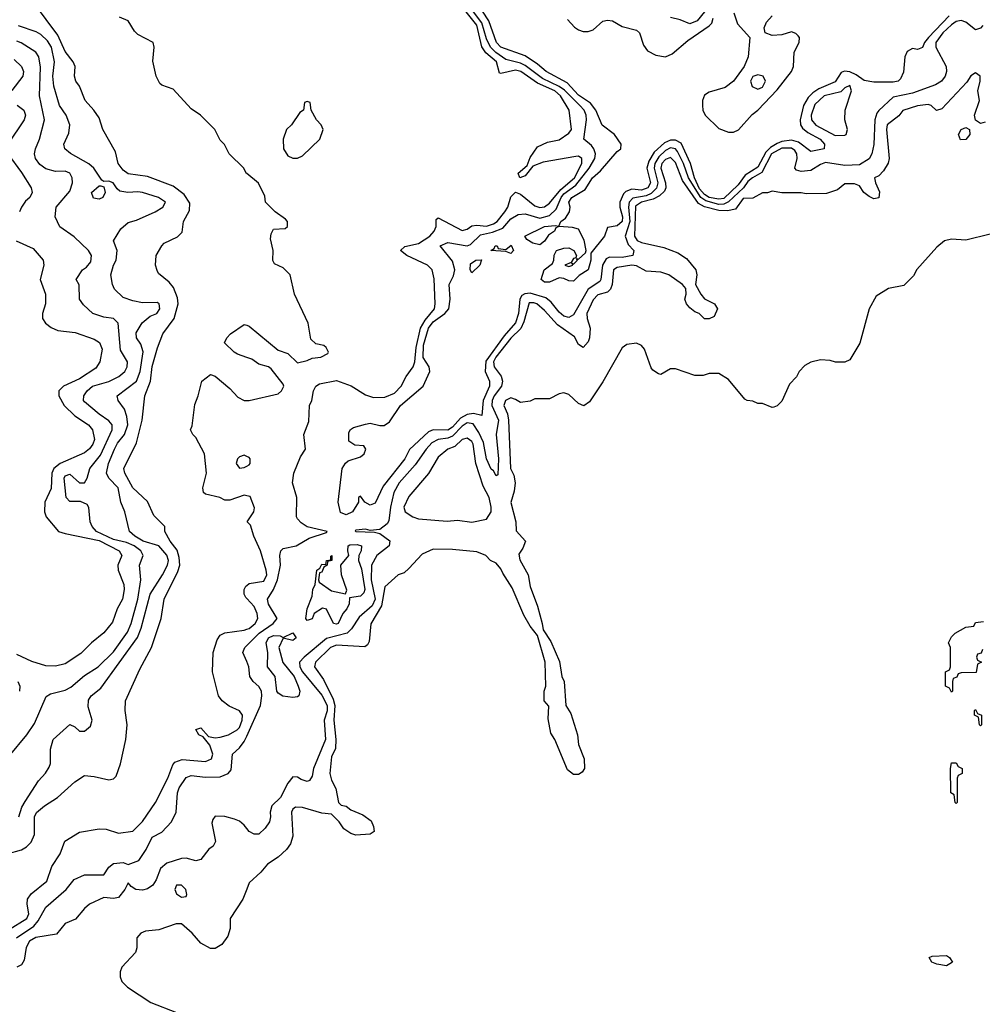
# Model space of a CAD drawing. Header units: inches. Extents: x 2348352 to 2479776, y 460422 to 613655.
# Tile 498 of 590: x 2439062 to 2443038, y 564076 to 568144. Entities that reach past the tile are written whole.
import ezdxf

# ---------------------------------------------------------------- set-up
doc = ezdxf.new("R2010")
doc.units = ezdxf.units.IN
doc.header["$MEASUREMENT"] = 0
doc.layers.add('C4536', color=7, linetype='Continuous')
doc.layers.add('C4546', color=7, linetype='Continuous')

msp = doc.modelspace()

# ---------------------------------------------------------------- linework, layer by layer
at = {"layer": 'C4536', "color": 4}
for points, elevation in [([(2439010, 564697.6), (2439070, 564714.9), (2439090, 564726), (2439110, 564746.4), (2439123.1, 564776.9), (2439124, 564850), (2439132.2, 564867.8), (2439164.4, 564895.6), (2439218.4, 564930), (2439290, 564994.9), (2439330, 565020.7), (2439370, 565017.3), (2439430, 565003.8), (2439450, 565007.3), (2439460.9, 565019.1), (2439478, 565070), (2439501.2, 565170), (2439506, 565230), (2439498, 565290), (2439499.3, 565330), (2439559.1, 565460.9), (2439606.6, 565550), (2439646.6, 565670), (2439659.5, 565750), (2439715.9, 565864.1), (2439723.1, 565890), (2439721.6, 565921.6), (2439712.5, 565952.5), (2439683.6, 565990), (2439661.2, 566030), (2439661.2, 566050), (2439616.1, 566096.1), (2439590, 566152.7), (2439530, 566209.3), (2439496.2, 566270), (2439492, 566290), (2439544.2, 566395.8), (2439568.2, 566490), (2439579.5, 566590), (2439602.6, 566650), (2439610, 566711.3), (2439631.3, 566788.7), (2439653.8, 566846.2), (2439699.7, 566910), (2439716.3, 566970), (2439714.3, 566994.3), (2439697.7, 567037.7), (2439680.1, 567060.1), (2439636, 567096), (2439630, 567108), (2439622.7, 567130), (2439626, 567170), (2439648.7, 567210), (2439659.3, 567220.7), (2439713.8, 567246.2), (2439733.8, 567266.2), (2439739.5, 567310), (2439763.9, 567356.1), (2439765.4, 567385.4), (2439741.7, 567421.7), (2439696.3, 567456.3), (2439590, 567495.6), (2439510, 567507.3), (2439490, 567522), (2439469.6, 567550), (2439458, 567598), (2439405.2, 567690), (2439390, 567738), (2439368.7, 567770), (2439332.7, 567810), (2439309.4, 567869.4), (2439294, 567890), (2439289.2, 567910), (2439292, 567950), (2439282.9, 567970), (2439250, 568012), (2439220.5, 568080.5), (2439123.7, 568210)], 44), ([(2440000, 567508.3), (2439998, 567510), (2439988, 567530), (2439928, 567590), (2439908.4, 567628.4), (2439890, 567646), (2439868, 567690), (2439809.1, 567749.1), (2439770, 567775.3), (2439696.5, 567856.5), (2439650, 567873.2), (2439640.7, 567880.7), (2439626, 567910), (2439612.3, 567972.3), (2439618, 568030), (2439613.2, 568050), (2439550, 568082.7), (2439536.1, 568096.1), (2439510, 568139.3), (2439474.2, 568154.2)], 36), ([(2439059.3, 564850), (2439071.6, 564890), (2439085.6, 564914.4), (2439140.2, 564999.8), (2439169.3, 565030.7), (2439184.7, 565055.3), (2439189.1, 565070.9), (2439189.2, 565130), (2439201.2, 565170), (2439270, 565232), (2439290, 565222), (2439310, 565204.7), (2439330, 565204.7), (2439354.8, 565225.2), (2439361.2, 565250), (2439344.5, 565304.5), (2439347.2, 565332.8), (2439357.2, 565350), (2439398, 565382), (2439548.9, 565591.1), (2439563.9, 565630), (2439601.7, 565770), (2439652.6, 565850), (2439672.8, 565890), (2439676.9, 565910), (2439670, 565931.8), (2439637.6, 565970), (2439572.3, 565990), (2439538, 566010), (2439516, 566030), (2439496.2, 566110), (2439479.7, 566150), (2439469.6, 566210), (2439429.8, 566249.8), (2439421.1, 566270), (2439429.6, 566309.7), (2439453.5, 566370), (2439466.1, 566393.9), (2439495.1, 566430), (2439508.4, 566470), (2439504.2, 566504.2), (2439494.7, 566534.7), (2439469, 566570), (2439465.2, 566590), (2439544.2, 566650), (2439559.2, 566690), (2439572.3, 566772.3), (2439563.3, 566803.3), (2439544.5, 566830), (2439543.6, 566850), (2439568.3, 566891.7), (2439601.3, 566918.7), (2439628.7, 566930), (2439641.2, 566950), (2439639, 566970), (2439630, 566976), (2439570, 566974.5), (2439530, 566982.9), (2439490, 566996), (2439454, 567030), (2439446, 567050), (2439439.3, 567090), (2439449.4, 567130), (2439461.2, 567150), (2439465.2, 567190), (2439449.2, 567230), (2439480.1, 567279.9), (2439510, 567306), (2439544.1, 567315.9), (2439622, 567350), (2439654, 567370), (2439664, 567390), (2439635.3, 567410), (2439570, 567429.6), (2439550, 567432.8), (2439509.6, 567429.6), (2439476.2, 567436.2), (2439464.8, 567444.8), (2439448, 567470), (2439430, 567477.2), (2439410, 567475.3), (2439401.2, 567481.2), (2439369.2, 567530), (2439347.9, 567547.9), (2439271.5, 567591.5), (2439249.2, 567610), (2439245.2, 567630), (2439265.4, 567674.6), (2439269.5, 567710), (2439254.5, 567750), (2439227.3, 567790), (2439203, 567870), (2439199.7, 567910), (2439206.6, 567970), (2439193.3, 568030), (2439176.6, 568056.6), (2439150, 568082.4), (2439130, 568093.6), (2439058, 568118)], 48), ([(2439018.7, 565101.3), (2439092.3, 565190), (2439123.3, 565236.7), (2439171.8, 565348.2), (2439190, 565359.1), (2439250, 565374), (2439274.2, 565385.8), (2439330, 565434.4), (2439387, 565470), (2439450, 565532.4), (2439507, 565613), (2439522.7, 565650), (2439549.7, 565750), (2439562.4, 565830), (2439557, 565890), (2439571.6, 565930), (2439562.4, 565950), (2439535.1, 565970), (2439503.6, 565983.6), (2439450, 565995.8), (2439379.3, 566030), (2439361.2, 566050), (2439353.2, 566070), (2439348.4, 566128.4), (2439340.4, 566140.4), (2439312.9, 566152.9), (2439270, 566154), (2439254, 566170), (2439245.6, 566250), (2439250, 566258.8), (2439270, 566266), (2439310, 566230.8), (2439330, 566231), (2439340.9, 566250), (2439352.3, 566290), (2439395.8, 566344.2), (2439444.2, 566450), (2439444.5, 566470), (2439430, 566486.6), (2439390, 566513.6), (2439330, 566565.2), (2439326, 566570), (2439326.6, 566590), (2439340.7, 566610), (2439363.7, 566630), (2439430.9, 566649.1), (2439472.3, 566670), (2439496.2, 566690), (2439505.6, 566710), (2439507, 566730), (2439479.1, 566779.1), (2439469.2, 566890), (2439449.4, 566909.4), (2439410, 566915.6), (2439364, 566930), (2439325.6, 566965.6), (2439309, 566990), (2439308.4, 567048.4), (2439295.3, 567070), (2439321.2, 567110), (2439338, 567122), (2439355.9, 567144.1), (2439359.3, 567170), (2439346, 567190), (2439286.7, 567246.7), (2439227.9, 567287.9), (2439209.3, 567330), (2439212.7, 567370), (2439270, 567436), (2439280.7, 567470), (2439279.3, 567490), (2439269.5, 567509.5), (2439250, 567518), (2439210, 567516.2), (2439170, 567527.3), (2439145.1, 567545.1), (2439127.6, 567570), (2439123.6, 567590), (2439127.6, 567610), (2439143.6, 567650), (2439164.7, 567730), (2439144.2, 567830), (2439148.3, 567948.3), (2439142, 567990), (2439129.2, 568010), (2439068.6, 568048.6), (2439050, 568055.4)], 52), ([(2439039.1, 567979.1), (2439069.3, 567950), (2439078, 567930), (2439075.1, 567910), (2439030, 567851)], 56), ([(2439051.3, 567791.3), (2439079.3, 567770), (2439087, 567750), (2439080.7, 567730), (2439012.7, 567630)], 56), ([(2439013.2, 567590), (2439070, 567513.2), (2439109.3, 567450), (2439113.2, 567430), (2439104, 567410), (2439085.8, 567394.2), (2439069.3, 567370), (2439061.2, 567350)], 56), ([(2439048, 567230), (2439118, 567198), (2439159, 567150), (2439162.7, 567130), (2439146.6, 567070), (2439169.6, 567010), (2439169.6, 566970.4), (2439156, 566930), (2439157.2, 566910), (2439169, 566890), (2439191.9, 566871.9), (2439220.1, 566860.1), (2439291.3, 566851.3), (2439370, 566823.7), (2439392.3, 566810), (2439403.3, 566783.3), (2439394, 566730), (2439376.4, 566703.6), (2439310, 566659.5), (2439242.7, 566630), (2439224.5, 566610), (2439223.6, 566590), (2439246, 566550), (2439290, 566507.6), (2439347, 566470), (2439362.9, 566450), (2439371.3, 566410), (2439364.2, 566390), (2439350, 566370.5), (2439330, 566354), (2439229.8, 566310.2), (2439204, 566290), (2439195.3, 566270), (2439192.9, 566207.1), (2439166, 566150), (2439164.7, 566110), (2439172, 566090), (2439222, 566030), (2439250, 566020.5), (2439390, 565991.9), (2439473.2, 565950), (2439483.7, 565930), (2439467.6, 565890), (2439469.6, 565870), (2439491.8, 565810), (2439494, 565790), (2439486.6, 565750), (2439465.2, 565710), (2439445.6, 565654.4), (2439409.5, 565610.5), (2439359, 565570), (2439314.2, 565525.8), (2439250, 565483), (2439210, 565472.4), (2439170, 565474.9), (2439112.7, 565492.7), (2439050, 565520.7)], 56), ([(2440000, 566748.9), (2439962, 566762), (2439948, 566770), (2439908.4, 566808.4), (2439918, 566830), (2439933.6, 566846.4), (2439990, 566884.7), (2440000, 566881.3)], 36), ([(2440000, 566177.3), (2439990, 566179.5), (2439930, 566159.5), (2439910, 566159.3), (2439889.3, 566169.3), (2439830, 566184), (2439822, 566190), (2439819, 566210), (2439833.2, 566270), (2439825.2, 566350), (2439790, 566418), (2439778, 566430), (2439768, 566450), (2439774, 566466), (2439785.4, 566554.6), (2439799.3, 566590), (2439814, 566650), (2439850, 566678), (2439870, 566671.3), (2439930, 566620.7), (2439963.9, 566583.9), (2439990, 566570.6), (2440000, 566570.6)], 36), ([(2440000, 566339.9), (2439990, 566344.7), (2439970, 566337.6), (2439962.4, 566330), (2439956.4, 566310), (2439970, 566290.6), (2439990, 566294), (2440000, 566299.2)], 36), ([(2440000, 565752.8), (2439996.6, 565756.6), (2439989.3, 565770), (2439989.2, 565790), (2439996.6, 565803.4), (2440000, 565806.1)], 36), ([(2439016.1, 564383.9), (2439091.3, 564430), (2439100.5, 564450), (2439093.3, 564490), (2439095.1, 564510), (2439110, 564533), (2439174.9, 564585.1), (2439195.1, 564644.9), (2439230, 564698), (2439249.3, 564750.7), (2439310, 564786.8), (2439390, 564800.7), (2439419.1, 564799.1), (2439470, 564782.8), (2439530, 564790.7), (2439570, 564830.7), (2439623.6, 564910), (2439674.7, 565010), (2439694.5, 565065.5), (2439703.1, 565076.9), (2439733.1, 565086.9), (2439830, 565079.5), (2439855.1, 565090), (2439859.6, 565110), (2439847.3, 565147.3), (2439820.4, 565180.4), (2439802, 565190), (2439790, 565212), (2439810, 565218), (2439842, 565182), (2439870, 565177.3), (2439890, 565179.3), (2439924, 565190), (2439960.9, 565210), (2439970, 565219.1), (2439980.5, 565250), (2439982.7, 565270), (2439970, 565289), (2439927.3, 565307.3), (2439899, 565330), (2439884, 565350), (2439859, 565450), (2439861.2, 565530), (2439877.5, 565582.5), (2439890, 565601), (2439909.4, 565610.6), (2439990, 565622), (2440000, 565625.4)], 36), ([(2440000, 565491.9), (2439983.7, 565530), (2439991.8, 565550), (2440000, 565558.3)], 32), ([(2439054.5, 565410), (2439062.7, 565390), (2439061.2, 565370)], 56), ([(2439049.8, 564350.2), (2439121, 564399), (2439139.3, 564420.7), (2439170, 564477.3), (2439254.5, 564550), (2439287.7, 564592.3), (2439330.6, 564610.6), (2439410, 564611.3), (2439430, 564642), (2439450, 564658), (2439490, 564662), (2439510, 564654), (2439554, 564670), (2439584.4, 564715.6), (2439610, 564766), (2439650, 564787.3), (2439689.4, 564830), (2439709.2, 564870), (2439714.5, 564950), (2439720.7, 564970), (2439750, 565012.7), (2439770, 565021.6), (2439830, 565014.9), (2439890, 565016), (2439922.7, 565030), (2439935.2, 565044.8), (2439941.2, 565110), (2439970, 565136.3), (2439990, 565162), (2440000, 565184)], 32), ([(2440000, 564802.7), (2439990, 564816), (2439970, 564832.7), (2439950, 564841.2), (2439910, 564852.3), (2439870, 564853.2), (2439859.8, 564840.2), (2439856, 564824), (2439871.1, 564748.9), (2439862, 564730), (2439843.5, 564716.5), (2439810, 564674), (2439790, 564669.4), (2439750, 564679.5), (2439730, 564678), (2439670, 564658.8), (2439643.3, 564636.7), (2439625.8, 564590), (2439612.1, 564567.9), (2439590, 564553.7), (2439570, 564546.9), (2439542, 564550), (2439522.7, 564562.7), (2439510, 564578), (2439496, 564550), (2439470, 564517.2), (2439450, 564513.2), (2439410, 564517.2), (2439351, 564490), (2439330, 564472.3), (2439292.4, 564427.6), (2439250, 564409.4), (2439213.8, 564366.2), (2439128.5, 564351.5), (2439102.5, 564337.5), (2439088.9, 564311.1), (2439081.4, 564258.6), (2439070, 564239.5), (2439050, 564229.6)], 32), ([(2440000, 564551.8), (2439984, 564510), (2439931.3, 564430), (2439931, 564389), (2439922, 564358), (2439896.9, 564323.1), (2439870, 564306), (2439850, 564306), (2439810, 564328), (2439775.3, 564370), (2439730, 564408.7), (2439708.4, 564408.4), (2439636.9, 564383.1), (2439582, 564378), (2439562, 564370), (2439546, 564350), (2439546.8, 564310), (2439541, 564290), (2439484, 564230), (2439477.3, 564210), (2439477.3, 564190), (2439484, 564170), (2439506.9, 564146.9), (2439603.8, 564083.8), (2439710, 564042)], 36)]:
    msp.add_lwpolyline(points, dxfattribs=dict(at, elevation=elevation))
for points, elevation in [([(2439390, 567402), (2439366.5, 567406.5), (2439359.3, 567430), (2439390, 567458), (2439398, 567458), (2439410, 567454), (2439416, 567430), (2439406, 567410)], 48), ([(2439730, 564568.7), (2439710, 564568), (2439702.8, 564550), (2439710, 564532), (2439730, 564518), (2439750, 564522), (2439752.7, 564530), (2439748.7, 564550)], 36)]:
    msp.add_lwpolyline(points, close=True, dxfattribs=dict(at, elevation=elevation))
at = {"layer": 'C4546', "color": 4}
for points, elevation in [([(2440000, 565558.3), (2440051.1, 565610), (2440109.6, 565650), (2440126, 565670), (2440090, 565729.2), (2440085.6, 565750), (2440110.7, 565789.3), (2440127.7, 565830), (2440139.1, 565890), (2440136, 565930), (2440140.5, 565950), (2440150, 565959.5), (2440204, 565970), (2440258.4, 566001.6), (2440330, 566024.7), (2440332.7, 566030), (2440250, 566049.3), (2440224.8, 566064.8), (2440210, 566082), (2440206, 566090), (2440206.6, 566170), (2440189.5, 566230), (2440195.1, 566270), (2440222, 566338), (2440242, 566370), (2440236, 566430), (2440256.6, 566483.4), (2440259, 566550), (2440269.3, 566570.7), (2440276, 566610), (2440286, 566630), (2440301, 566639), (2440370, 566653.1), (2440431.6, 566631.5), (2440490, 566594), (2440523, 566583), (2440570, 566584.4), (2440610, 566601.3), (2440637.4, 566630), (2440658.3, 566670), (2440687.6, 566710), (2440694.8, 566730), (2440699.5, 566790), (2440718, 566870), (2440737.3, 566902.7), (2440775.1, 566950), (2440778.3, 566970), (2440773.6, 567073.6), (2440766, 567110), (2440746, 567130), (2440661.2, 567170), (2440635.3, 567190), (2440652.9, 567207.1), (2440710, 567219.5), (2440756.3, 567250), (2440773.6, 567270), (2440782, 567290), (2440782, 567318), (2440790, 567324.7), (2440890, 567273.4), (2440910, 567278), (2440930, 567291.8), (2440950, 567295.2), (2440990, 567291.2), (2441019.6, 567300.4), (2441034.5, 567310), (2441066, 567350), (2441078.3, 567370), (2441090, 567412), (2441110, 567431.3), (2441130, 567422.8), (2441190, 567375.5), (2441210, 567367.4), (2441230, 567370.4), (2441250, 567385.7), (2441297.7, 567442.3), (2441354.1, 567490), (2441383.5, 567550), (2441383.7, 567570), (2441370, 567579.6), (2441358.6, 567578.6), (2441224.5, 567555.5), (2441180.9, 567539.1), (2441150, 567499), (2441128, 567490), (2441121.2, 567510), (2441158.6, 567541.4), (2441170, 567574.8), (2441201.4, 567618.5), (2441242.7, 567637.3), (2441290, 567648.2), (2441330, 567674.8), (2441340.9, 567690), (2441331.8, 567770), (2441295.3, 567830), (2441272.2, 567850), (2441201.1, 567881.1), (2441131.5, 567930), (2441110, 567935.8), (2441050, 567921.2), (2441043.7, 567923.7), (2441031, 567970), (2440987.5, 568007.5), (2440971.2, 568031.2), (2440950, 568121.7), (2440883.9, 568203.9)], 32), ([(2443039.9, 568120.1), (2443030.7, 568109.3), (2443010, 568102.7), (2442970, 568134), (2442950, 568141.3), (2442930, 568136), (2442910, 568123.1), (2442874.2, 568090), (2442846, 568050), (2442845.3, 568030), (2442889.1, 567950), (2442890.4, 567930), (2442884.9, 567910), (2442868.7, 567890), (2442844.8, 567875.2), (2442750, 567840.3), (2442670, 567824.2), (2442610, 567769.4), (2442601.8, 567758.2), (2442594.3, 567730), (2442590, 567628), (2442581.6, 567590), (2442570.3, 567569.8), (2442530, 567544.4), (2442470, 567541.4), (2442390, 567553.5), (2442370, 567546.3), (2442330, 567521.1), (2442290, 567517.4), (2442270, 567522.9), (2442263.6, 567530), (2442273.1, 567570), (2442271.9, 567590), (2442262.9, 567602.9), (2442250, 567613), (2442210, 567613.6), (2442167.5, 567590), (2442127.8, 567512.2), (2442089.1, 567490.9), (2442070, 567474.8), (2442051.1, 567448.9), (2441990, 567391.7), (2441970, 567381.9), (2441950, 567381.1), (2441895.4, 567395.4), (2441875.2, 567410), (2441824.7, 567490), (2441803.9, 567550), (2441779, 567599), (2441770, 567609.8), (2441750, 567614.9), (2441730, 567603.7), (2441702.1, 567577.9), (2441684.8, 567550), (2441682.9, 567530), (2441697.9, 567470), (2441692.4, 567447.6), (2441670, 567425.5), (2441650, 567416.6), (2441593.9, 567406.1), (2441579.8, 567390), (2441575.9, 567370), (2441581.6, 567310), (2441562.9, 567250), (2441575.7, 567215.7), (2441598.4, 567190), (2441594, 567170), (2441550, 567161), (2441497.8, 567162.2), (2441484.2, 567155.8), (2441469.2, 567130), (2441462.3, 567070), (2441457.5, 567062.5), (2441410.3, 567030), (2441350, 566925.2), (2441330, 566914), (2441310, 566919.7), (2441290, 566935.1), (2441256.8, 566976.8), (2441235.3, 566995.3), (2441170, 567013.8), (2441148.7, 567011.3), (2441136.1, 567003.9), (2441127.2, 566990), (2441122.9, 566930), (2441110, 566891.8), (2441062.6, 566837.4), (2440986.9, 566733.1), (2440984.4, 566690), (2441002.4, 566650), (2441002.6, 566630), (2440976.5, 566570), (2440970.7, 566509.3), (2440936.8, 566516.8), (2440910, 566513.5), (2440882.1, 566497.9), (2440850, 566460.9), (2440830, 566448), (2440770.2, 566449.8), (2440750, 566441.3), (2440671.7, 566368.3), (2440652.2, 566330), (2440562.8, 566217.2), (2440530, 566146), (2440510, 566138), (2440488, 566150), (2440470, 566175.3), (2440462, 566170), (2440461, 566150), (2440436.4, 566110), (2440410, 566098.7), (2440387.2, 566107.3), (2440376.9, 566150), (2440394.5, 566290), (2440407.6, 566312.4), (2440418.4, 566321.6), (2440470, 566337.3), (2440485.2, 566350), (2440491.8, 566370), (2440483.1, 566383.1), (2440446.3, 566386.3), (2440422, 566402), (2440421.2, 566438.8), (2440428.7, 566451.3), (2440441.5, 566458.5), (2440490, 566473.4), (2440510, 566477.3), (2440550, 566466.8), (2440567.5, 566467.5), (2440590, 566482), (2440635.6, 566550), (2440729, 566630), (2440756, 566690), (2440753.2, 566710), (2440728.4, 566748.4), (2440730, 566799.1), (2440750.7, 566870), (2440770, 566895.9), (2440817.6, 566930), (2440834.7, 566950), (2440840.5, 566990), (2440835.6, 567050), (2440853.8, 567086.2), (2440859.3, 567110), (2440850, 567147), (2440799, 567210), (2440830, 567223.8), (2440910, 567210.2), (2440924.2, 567215.8), (2440965.4, 567254.6), (2441014.4, 567265.6), (2441057.1, 567282.9), (2441090, 567320.9), (2441121.4, 567338.6), (2441150, 567342), (2441210, 567324.1), (2441250, 567335.5), (2441278.3, 567361.7), (2441298.9, 567410), (2441310, 567425), (2441359.1, 567460.9), (2441414.8, 567530), (2441437.7, 567570), (2441440.5, 567590), (2441434, 567610), (2441423.7, 567623.7), (2441392.3, 567650), (2441403.5, 567730), (2441402, 567750), (2441393.1, 567770), (2441376.1, 567790), (2441312.5, 567852.5), (2441290, 567868.4), (2441220.8, 567900.8), (2441150, 567955.4), (2441130, 567964.7), (2441070, 567979.3), (2441028.1, 568008.1), (2441006, 568030), (2440990, 568065.6), (2440970.8, 568130.8), (2440911.5, 568210)], 28), ([(2442900.4, 568159.6), (2442816.1, 568070), (2442799.5, 568050), (2442790, 568028.7), (2442770, 568020.7), (2442750, 568024.7), (2442727.3, 568012.7), (2442717.3, 567990), (2442712.3, 567927.7), (2442700.5, 567899.5), (2442690, 567889.7), (2442670, 567885.4), (2442590, 567885.6), (2442550, 567893.3), (2442516.6, 567916.6), (2442490, 567928.5), (2442468.1, 567931.9), (2442454.2, 567925.8), (2442430, 567886.9), (2442362.2, 567857.8), (2442337.8, 567842.2), (2442318, 567822), (2442299.6, 567790), (2442285.3, 567730), (2442287, 567710), (2442295.5, 567695.5), (2442317.3, 567677.3), (2442367.7, 567650), (2442385.5, 567630), (2442384.7, 567610), (2442330, 567599.5), (2442278.3, 567638.3), (2442250, 567646.3), (2442210, 567641), (2442190, 567632.4), (2442163.6, 567616.4), (2442143.5, 567596.5), (2442110, 567534.8), (2442058.7, 567501.3), (2442030, 567462.2), (2441970, 567404.7), (2441950, 567402.1), (2441910, 567409.9), (2441890, 567421.9), (2441870, 567445.8), (2441849.3, 567490), (2441832.2, 567550), (2441793.7, 567633.7), (2441770, 567646.2), (2441750, 567645.7), (2441725.3, 567634.7), (2441683.1, 567596.9), (2441660.8, 567559.2), (2441652.9, 567530), (2441667.4, 567470), (2441656.9, 567450), (2441630, 567440.3), (2441590, 567443.9), (2441565.3, 567434.8), (2441555.3, 567424.7), (2441541.1, 567390), (2441541.1, 567370), (2441551.9, 567330), (2441550, 567309.6), (2441530, 567292.3), (2441490, 567286), (2441478, 567250), (2441421, 567179), (2441421, 567150), (2441410.5, 567110), (2441372.4, 567087.6), (2441350, 567064), (2441330, 567065.2), (2441310, 567075.3), (2441290, 567078), (2441250, 567059), (2441230, 567059), (2441215.3, 567070), (2441228.7, 567110), (2441263.1, 567136.9), (2441268.7, 567150), (2441269.2, 567170.8), (2441279, 567190), (2441310, 567200.4), (2441330, 567201.6), (2441351.3, 567190), (2441362, 567170), (2441359.6, 567160.4), (2441350, 567158), (2441339.6, 567140.4), (2441314, 567130), (2441330, 567124.7), (2441346, 567130), (2441342, 567138), (2441350, 567134), (2441366, 567150), (2441362, 567158), (2441370, 567154), (2441399, 567181), (2441402, 567190), (2441393.6, 567233.6), (2441370, 567278), (2441345.6, 567285.6), (2441290.7, 567289.3), (2441276, 567284), (2441270.8, 567270), (2441246.7, 567253.3), (2441230, 567228.7), (2441210, 567214), (2441180.9, 567220.9), (2441156.4, 567236.4), (2441148, 567250), (2441230, 567290.2), (2441274, 567294), (2441289, 567291), (2441297.2, 567310), (2441316.3, 567323.7), (2441332.7, 567350), (2441336, 567370), (2441329.7, 567390), (2441342, 567410), (2441398, 567442), (2441428, 567490), (2441460.4, 567519.6), (2441530, 567599.1), (2441545.2, 567610), (2441546, 567630), (2441519.3, 567670), (2441468.2, 567708.2), (2441442, 567770), (2441419.4, 567799.4), (2441370, 567832.4), (2441323.1, 567883.1), (2441236, 567930), (2441200.7, 567960.7), (2441150, 567994.7), (2441050, 568029.8), (2441031.8, 568050), (2440999.3, 568139.3), (2440950, 568215.1)], 24), ([(2441324.5, 568144.5), (2441353.3, 568113.3), (2441370, 568102), (2441390, 568094.9), (2441410, 568094.6), (2441430, 568102.4), (2441470, 568138), (2441490, 568142.6), (2441510, 568139.5), (2441550, 568115.8), (2441610, 568101.3), (2441622.4, 568090), (2441639, 568039), (2441655.3, 568015.2), (2441690, 567997), (2441730, 567990.4), (2441757.1, 568002.9), (2441822, 568058), (2441910, 568119.1), (2441920.9, 568130), (2441926.6, 568150)], 24), ([(2441890, 568176), (2441860.4, 568139.6), (2441830, 568126.6), (2441790, 568143.7), (2441750, 568152.7)], 24), ([(2442012.1, 568172.1), (2442026.7, 568126.7), (2442078, 568070), (2442070.3, 567990), (2442054.9, 567950), (2442010.2, 567889.8), (2441976.1, 567863.9), (2441910, 567844.2), (2441890, 567831.8), (2441882, 567810), (2441881.7, 567790), (2441883.6, 567770), (2441893.1, 567750), (2441950, 567694), (2441990, 567678.9), (2442010, 567679.5), (2442030.9, 567689.1), (2442087.4, 567752.6), (2442110, 567770.5), (2442190, 567854), (2442249.6, 567930), (2442258.3, 567950), (2442260.5, 568010), (2442280.9, 568050), (2442282.7, 568070), (2442277.2, 568077.2), (2442267.5, 568087.5), (2442250, 568094), (2442210, 568081), (2442170, 568079.1), (2442141.2, 568090), (2442136.2, 568110), (2442146, 568134), (2442170, 568159.3)], 24), ([(2443050, 567721.2), (2443030, 567715.3), (2443009, 567729), (2443006, 567750), (2443026.6, 567810), (2443019, 567850), (2443028.7, 567890), (2443028.7, 567910), (2443010, 567924), (2442990, 567912.7), (2442973.7, 567886.3), (2442870, 567775.3), (2442848.4, 567768.4), (2442826, 567790), (2442813.6, 567793.6), (2442770, 567788.7), (2442710, 567769.2), (2442693, 567747), (2442644.9, 567710), (2442641.7, 567690), (2442652.7, 567570), (2442648.7, 567551.3), (2442630, 567519.3), (2442610, 567499), (2442592, 567490), (2442596, 567470), (2442612.7, 567432.7), (2442610, 567408), (2442590, 567404), (2442570, 567413.2), (2442548.7, 567430), (2442530, 567458), (2442510, 567466), (2442470, 567466), (2442439.6, 567440.4), (2442394.4, 567425.6), (2442310, 567424), (2442290, 567429), (2442210, 567428.7), (2442170, 567435.3), (2442150, 567428), (2442130, 567428), (2442090, 567406), (2442050, 567405.2), (2442019, 567361), (2441985.3, 567354.7), (2441950, 567356.2), (2441890, 567371.3), (2441865.2, 567385.2), (2441799.2, 567479.2), (2441770, 567554), (2441750, 567574.3), (2441730, 567566.3), (2441713.7, 567550), (2441709.5, 567530), (2441729.3, 567470), (2441730.4, 567450), (2441725.1, 567434.9), (2441704.3, 567415.7), (2441677.8, 567402.2), (2441630, 567389.8), (2441606.1, 567374), (2441602, 567250), (2441612.4, 567232.4), (2441630, 567223.2), (2441722.9, 567202.9), (2441780.7, 567180.7), (2441816.7, 567156.7), (2441854, 567110), (2441859.3, 567090), (2441853.4, 567050), (2441874.8, 567010), (2441890, 566991), (2441932, 566970), (2441944.7, 566950), (2441930, 566918), (2441910, 566908), (2441890, 566908), (2441868, 566930), (2441850, 566937.2), (2441830, 566953.2), (2441816, 566970), (2441809.6, 566989.6), (2441815.1, 567010), (2441813.8, 567033.8), (2441799.5, 567050), (2441743.7, 567090), (2441710, 567101.1), (2441650, 567105.1), (2441610, 567127.6), (2441590, 567129.6), (2441530, 567119.6), (2441514, 567110), (2441508.9, 567050), (2441502.4, 567030), (2441490, 567017.6), (2441450, 567007.6), (2441430, 566986), (2441404.6, 566930), (2441406, 566910), (2441418.9, 566870), (2441416, 566830), (2441410, 566813.2), (2441390, 566789.2), (2441370, 566802), (2441353.7, 566833.7), (2441283, 566883), (2441230, 566942.4), (2441197.6, 566970), (2441185.3, 566974.8), (2441166.4, 566973.6), (2441144.4, 566895.6), (2441131.9, 566868.1), (2441090, 566828.3), (2441028.6, 566750), (2441019.7, 566730), (2441021.3, 566710), (2441051, 566671), (2441056.5, 566650), (2441051.4, 566630), (2441022, 566590), (2441013.8, 566570), (2441012.1, 566550), (2441039.7, 566490), (2441030.3, 566430), (2441039.6, 566330), (2441036.3, 566263.7), (2441030, 566259), (2441019.5, 566279.5), (2441010, 566287.3), (2440990, 566329.5), (2440977.8, 566397.8), (2440958.8, 566438.8), (2440934.5, 566474.5), (2440910, 566479), (2440890, 566464.8), (2440850, 566423.2), (2440830, 566414.5), (2440790, 566409.8), (2440764.3, 566395.7), (2440740.3, 566370), (2440695.2, 566304.8), (2440628.9, 566230), (2440608.1, 566190), (2440593.2, 566130), (2440587, 566073), (2440579.5, 566060.5), (2440550, 566037.2), (2440510, 566033.2), (2440490, 566039), (2440450, 566035.3), (2440448.2, 566031.8), (2440450, 566028.8), (2440527.3, 566027.3), (2440550, 566021), (2440590.5, 565990.5), (2440587.7, 565970), (2440537, 565930), (2440515.5, 565890), (2440513.7, 565830), (2440530.9, 565750), (2440518.1, 565721.9), (2440464.1, 565675.9), (2440432.7, 565627.3), (2440415.3, 565610), (2440330, 565587), (2440236.5, 565510), (2440218, 565490), (2440219, 565470), (2440230.3, 565450), (2440310, 565352.9), (2440331.6, 565310), (2440331.9, 565288.1), (2440319.7, 565250), (2440325.8, 565170), (2440275.3, 565050), (2440270, 565018), (2440259.1, 565000.9), (2440250, 564997.2), (2440224.5, 565004.5), (2440210, 565014), (2440190, 565015.3), (2440170, 564989.2), (2440139.5, 564930), (2440103.8, 564896.2), (2440096.4, 564870), (2440098, 564850), (2440093.4, 564830), (2440076.1, 564803.9), (2440050, 564779.3), (2440030, 564779.3), (2440010, 564789.3), (2440000, 564802.7)], 32), ([(2440000, 566881.3), (2440010, 566878), (2440130, 566778), (2440170, 566764.7), (2440210, 566726.8), (2440250, 566736), (2440270, 566746), (2440306, 566750), (2440335.3, 566764.7), (2440338, 566770), (2440328, 566790), (2440318, 566798), (2440284.7, 566804.7), (2440264.7, 566824.7), (2440253.2, 566890), (2440197.2, 567010), (2440179, 567090), (2440150, 567119), (2440115.3, 567135.3), (2440108.4, 567148.4), (2440108.7, 567190), (2440098, 567238), (2440100.2, 567259.8), (2440110, 567278), (2440159, 567281), (2440168, 567290), (2440168, 567310), (2440160.4, 567320.4), (2440118, 567350), (2440078, 567390), (2440074.6, 567414.6), (2440048.4, 567468.4), (2440000, 567508.3)], 36), ([(2443070, 567257.2), (2442970, 567232.7), (2442910, 567237.2), (2442882, 567230), (2442850, 567204), (2442767.5, 567112.5), (2442754, 567086), (2442713.7, 567046.3), (2442650, 567034), (2442598.8, 567001.2), (2442570.5, 566949.5), (2442532.5, 566807.5), (2442490, 566738), (2442470, 566728.7), (2442431, 566729), (2442410, 566736), (2442370, 566738), (2442330, 566729.3), (2442304.1, 566715.9), (2442281, 566690), (2442270, 566668.7), (2442241.4, 566638.6), (2442210, 566568), (2442190, 566548), (2442176.9, 566543.1), (2442170, 566542), (2442130, 566558), (2442110, 566558), (2442090, 566568), (2442066, 566570), (2442056.4, 566576.4), (2441990, 566658), (2441950, 566682), (2441910, 566682), (2441885.4, 566674.6), (2441850, 566674), (2441770, 566702), (2441750, 566702), (2441710, 566678), (2441700.4, 566680.4), (2441676.4, 566696.4), (2441670, 566706), (2441643.1, 566783.1), (2441630, 566798), (2441610, 566808), (2441570, 566802), (2441550, 566788), (2441470, 566648), (2441415.3, 566564.7), (2441391.6, 566548.4), (2441370, 566558), (2441330, 566595.3), (2441310, 566602), (2441290, 566598), (2441250, 566578), (2441190, 566578), (2441170, 566568), (2441130, 566562), (2441110, 566575.3), (2441090, 566581.2), (2441068, 566570), (2441062.4, 566550), (2441076.2, 566516.2), (2441081.1, 566490), (2441088.9, 566290), (2441102.4, 566262.4), (2441108.5, 566230), (2441104.4, 566195.6), (2441090.9, 566149.1), (2441111.3, 566068.7), (2441112.7, 566032.7), (2441151.3, 565990), (2441139.8, 565960.2), (2441124, 565936), (2441127.5, 565912.5), (2441162.8, 565850), (2441170, 565802), (2441201.1, 565721.1), (2441220.5, 565650), (2441223.5, 565623.5), (2441255.2, 565575.2), (2441292.2, 565492.2), (2441300.7, 565430), (2441310.6, 565410), (2441318, 565310), (2441338, 565278), (2441366.4, 565190), (2441370.4, 565150), (2441394, 565090), (2441394.4, 565050), (2441384.6, 565035.4), (2441370, 565025.6), (2441350, 565025.6), (2441324.1, 565044.1), (2441272, 565170), (2441256.2, 565196.2), (2441244.7, 565255.3), (2441247.3, 565307.3), (2441228.7, 565330), (2441228.7, 565370), (2441235.3, 565390), (2441232.3, 565490), (2441200.2, 565600.2), (2441170, 565639), (2441144.2, 565684.2), (2441096.6, 565796.6), (2441057, 565857), (2441050, 565875.3), (2441030, 565898), (2441006, 565910), (2440988, 565930), (2440950, 565946), (2440850, 565955.1), (2440770, 565956), (2440724.8, 565935.2), (2440670, 565876), (2440650, 565859.3), (2440624.7, 565850), (2440570, 565801.2), (2440557.2, 565722.8), (2440512.3, 565647.7), (2440505.2, 565574.8), (2440498.8, 565561.2), (2440487.1, 565552.9), (2440370, 565559.7), (2440345.5, 565550), (2440283.8, 565490), (2440280.5, 565470), (2440317.4, 565417.4), (2440356.4, 565336.4), (2440363.5, 565310), (2440359.6, 565250), (2440367.8, 565170), (2440366.6, 565133.4), (2440350, 565098), (2440343, 565030), (2440350, 565002), (2440368.1, 564968.1), (2440378.8, 564910), (2440390, 564898.8), (2440410, 564894.8), (2440430, 564878.8), (2440479.3, 564859.3), (2440514.2, 564834.2), (2440524, 564810), (2440526, 564790), (2440510, 564779.3), (2440450, 564775.3), (2440430, 564782), (2440400.9, 564800.9), (2440381.2, 564830), (2440350, 564862), (2440310, 564866), (2440230, 564889.4), (2440202, 564890), (2440190, 564882), (2440184.9, 564870), (2440190.7, 564770), (2440181.4, 564738.6), (2440164.5, 564715.5), (2440130, 564684), (2440085.5, 564654.5), (2440058, 564622), (2440010, 564578), (2440000, 564551.8)], 36), ([(2440000, 566570.6), (2440010, 566570.7), (2440130, 566598.8), (2440144, 566610), (2440153.2, 566630), (2440150, 566638), (2440101.5, 566701.5), (2440089.4, 566709.4), (2440050, 566721.2), (2440021.5, 566741.5), (2440000, 566748.9)], 36), ([(2440000, 566299.2), (2440010, 566304.4), (2440014, 566310), (2440014, 566330), (2440010, 566335.1), (2440000, 566339.9)], 36), ([(2440000, 565806.1), (2440010, 565814), (2440070, 565824.4), (2440082.9, 565850), (2440080.7, 565870), (2440057.2, 565950), (2440028.7, 566010), (2440015.1, 566055.1), (2440002, 566070), (2440029.4, 566110), (2440032.3, 566127.7), (2440014.2, 566174.2), (2440000, 566177.3)], 36), ([(2440000, 565625.4), (2440010, 565628.9), (2440034.7, 565650), (2440046.3, 565670), (2440043.5, 565690), (2440030, 565719.5), (2440000, 565752.8)], 36), ([(2443038, 565542), (2443032.7, 565527.3), (2443018, 565522), (2443014, 565510), (2443018, 565498), (2443034, 565490), (2443018, 565482), (2443012.7, 565447.3), (2442950, 565446), (2442938, 565442), (2442932.7, 565427.3), (2442918, 565422), (2442914, 565410), (2442914, 565370), (2442910, 565366), (2442902, 565382), (2442886, 565390), (2442886, 565450), (2442902, 565458), (2442906, 565470), (2442906, 565550), (2442898, 565570), (2442910, 565594), (2442926, 565610), (2442970, 565634), (2443002, 565638), (2443010, 565654), (2443042, 565658)], 36), ([(2440000, 565184), (2440057.4, 565310), (2440063, 565350), (2440060.5, 565370), (2440049.7, 565389.7), (2440026.6, 565410), (2440012.3, 565430), (2440009.3, 565470), (2440000, 565491.9)], 32)]:
    msp.add_lwpolyline(points, dxfattribs=dict(at, elevation=elevation))
for points, elevation in [([(2442110, 567916.2), (2442090, 567909.2), (2442080.4, 567890), (2442087.3, 567867.3), (2442110, 567857.1), (2442130, 567864.9), (2442142.9, 567890), (2442133.2, 567910)], 28), ([(2442490, 567871.8), (2442470, 567862), (2442453.5, 567846.5), (2442384.2, 567830), (2442346.1, 567793.9), (2442330.3, 567750), (2442332, 567730), (2442350, 567707.7), (2442430, 567665.3), (2442470, 567666.8), (2442475.3, 567670), (2442481.2, 567690), (2442469.6, 567730), (2442471.8, 567770), (2442496.9, 567850)], 28), ([(2440250, 567806), (2440238, 567802), (2440234, 567770), (2440219.6, 567760.4), (2440184.7, 567710), (2440164.7, 567690), (2440151, 567650), (2440151.3, 567610), (2440170, 567582), (2440190, 567571.3), (2440210, 567571.3), (2440230, 567581), (2440302, 567650), (2440315.3, 567690), (2440308, 567710), (2440288, 567730), (2440266, 567770), (2440262, 567802)], 36), ([(2442947, 567647), (2442939.3, 567670), (2442950, 567690.7), (2442970, 567698.8), (2442984.7, 567690), (2442986, 567670), (2442970, 567649.2)], 32), ([(2441090, 567178), (2441070, 567186), (2441008.7, 567190), (2441022, 567198), (2441026, 567210), (2441034, 567210), (2441038, 567198), (2441070, 567194), (2441092, 567212), (2441102, 567190)], 24), ([(2440930, 567098), (2440922, 567110), (2440924, 567136), (2440946, 567150), (2440970, 567152), (2440962, 567130)], 24), ([(2440910, 566415.1), (2440890, 566409.3), (2440858.7, 566381.3), (2440830, 566369.2), (2440790, 566337.2), (2440750.4, 566269.7), (2440670, 566174), (2440648.2, 566130), (2440654.8, 566110), (2440686, 566090), (2440710, 566081.7), (2440827.7, 566072.3), (2440870, 566075.8), (2440930, 566067.7), (2440990, 566080.7), (2441009.4, 566110), (2441009.5, 566130.5), (2441001.6, 566170), (2440976.6, 566216.6), (2440946.6, 566310), (2440934.7, 566390), (2440930, 566401.2)], 36), ([(2440370, 565646), (2440358, 565650), (2440330, 565708), (2440312.9, 565712.9), (2440278, 565690), (2440270, 565668), (2440250, 565662), (2440244, 565670), (2440249.5, 565710.5), (2440270, 565762), (2440273.2, 565790), (2440282, 565810), (2440289.3, 565870), (2440302, 565878), (2440310, 565894.8), (2440327.3, 565892.7), (2440329, 565910), (2440347.3, 565912.7), (2440347.3, 565927.3), (2440352, 565930), (2440352, 565910), (2440334, 565906), (2440332, 565890), (2440318, 565882), (2440310, 565862), (2440301, 565859), (2440296, 565830), (2440299.6, 565819.6), (2440350, 565783.8), (2440408.4, 565771.6), (2440413.2, 565786.8), (2440392, 565850), (2440389.1, 565890.9), (2440422, 565930), (2440417.2, 565950), (2440419, 565970), (2440425.8, 565974.2), (2440455.9, 565975.9), (2440473.4, 565970), (2440473, 565950), (2440462.8, 565930), (2440461, 565910), (2440474.6, 565874.6), (2440487, 565790), (2440483.4, 565776.6), (2440470, 565762), (2440424.7, 565755.3), (2440422.8, 565730), (2440414, 565710), (2440397.3, 565690), (2440378, 565650)], 28), ([(2440190, 565579), (2440150, 565588.7), (2440133, 565550), (2440148.7, 565488.7), (2440195.6, 565430), (2440212.2, 565390), (2440219.3, 565370), (2440214.8, 565350), (2440210, 565347), (2440190, 565344.2), (2440149.7, 565349.7), (2440130, 565362), (2440124.7, 565370), (2440117.6, 565430), (2440085.1, 565470), (2440087.3, 565530), (2440080.5, 565570), (2440089.7, 565590), (2440110, 565600.3), (2440138, 565598), (2440150, 565591.3), (2440190.4, 565610.4), (2440204.7, 565590)], 28), ([(2443030, 565226), (2443026, 565230), (2443022, 565262), (2443006, 565270), (2443006, 565290), (2443010, 565294), (2443018, 565278), (2443034, 565270), (2443034, 565230)], 36), ([(2442930, 564906), (2442926, 564910), (2442922, 564942), (2442908, 564950), (2442906, 565050), (2442910, 565074), (2442930, 565074), (2442938, 565058), (2442954, 565050), (2442954, 565030), (2442938, 565022), (2442934, 565010), (2442934, 564910)], 36), ([(2442890, 564235.3), (2442850, 564242), (2442828.7, 564250), (2442818, 564270), (2442830, 564274.8), (2442890, 564278), (2442902, 564270), (2442914, 564250), (2442910, 564248)], 36)]:
    msp.add_lwpolyline(points, close=True, dxfattribs=dict(at, elevation=elevation))

doc.saveas('drawing.dxf')
